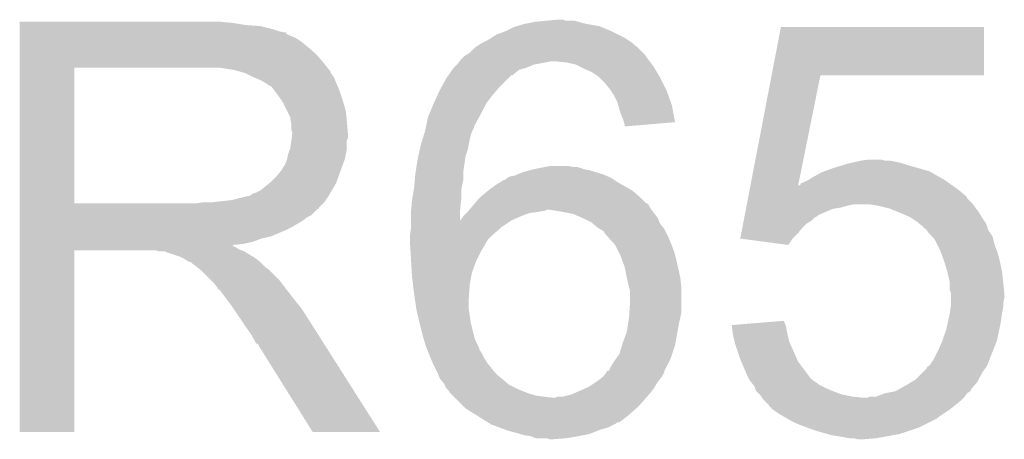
# Model space of a CAD drawing. Extents: x -9 to 122, y -9 to 65.
# Tile 275 of 308: x 95.174 to 97.513, y 39.657 to 40.655. Entities that reach past the tile are written whole.
import ezdxf

# ---------------------------------------------------------------- set-up
doc = ezdxf.new("R2010")
doc.units = 0
doc.layers.add('CLICKER_4_FOR_R7FA4M2A_V100_GTO', color=12, linetype='CONTINUOUS')

msp = doc.modelspace()

# ---------------------------------------------------------------- linework, layer by layer
at = {"layer": 'CLICKER_4_FOR_R7FA4M2A_V100_GTO'}
for points in [[(95.17382, 40.64762), (95.173822, 40.65016), (95.67926, 40.64762), (95.65132, 40.65016)], [(95.17382, 40.64254), (95.17382, 40.64762), (95.709738, 40.64254), (95.67926, 40.64762)], [(95.17382, 40.64), (95.17382, 40.64254), (95.7453, 40.64), (95.709738, 40.64254)], [(95.17382, 40.63238), (95.17382, 40.64), (95.775778, 40.63238), (95.7453, 40.64)], [(96.32696, 40.6273), (96.347282, 40.637462), (96.58096, 40.6273), (96.55657, 40.637462)], [(96.347282, 40.637462), (96.355736, 40.639998), (96.55657, 40.637462), (96.550482, 40.639998)], [(96.355736, 40.639998), (96.372678, 40.64508), (96.550482, 40.639998), (96.52, 40.64508)], [(96.372678, 40.64508), (96.398078, 40.65016), (96.52, 40.64508), (96.501376, 40.65016)], [(96.398078, 40.65016), (96.42348, 40.6527), (96.501376, 40.65016), (96.492064, 40.6527)], [(96.42348, 40.6527), (96.451396, 40.655238), (96.471744, 40.6527), (96.464122, 40.655238)], [(96.451396, 40.655238), (96.451418, 40.65524), (96.464122, 40.655238), (96.451418, 40.65524)], [(96.960356, 40.52316), (96.982292, 40.637438), (97.464858, 40.52316), (97.46488, 40.637438)], [(96.982292, 40.637438), (96.982298, 40.63746), (97.46488, 40.637438), (96.982298, 40.63746)], [(95.17382, 40.6273), (95.17382, 40.63238), (95.791022, 40.6273), (95.775778, 40.63238)], [(95.17382, 40.62476), (95.17382, 40.6273), (95.803722, 40.62476), (95.791022, 40.6273)], [(95.17382, 40.624738), (95.17382, 40.62476), (95.80626, 40.624738), (95.803722, 40.62476)], [(95.17382, 40.622214), (95.17382, 40.624738), (95.806274, 40.622214), (95.80626, 40.624738)], [(95.17382, 40.61714), (95.17382, 40.622214), (95.81642, 40.61714), (95.806274, 40.622214)], [(95.17382, 40.612058), (95.17382, 40.61714), (95.829122, 40.612058), (95.81642, 40.61714)], [(95.17382, 40.6019), (95.17382, 40.612058), (95.84436, 40.6019), (95.829122, 40.612058)], [(96.286318, 40.60698), (96.294442, 40.612058), (96.61906, 40.60698), (96.611442, 40.612058)], [(96.294442, 40.612058), (96.306638, 40.61968), (96.611442, 40.612058), (96.5962, 40.61968)], [(96.306638, 40.61968), (96.32696, 40.6273), (96.5962, 40.61968), (96.58096, 40.6273)], [(95.17382, 40.5892), (95.17382, 40.6019), (95.8596, 40.5892), (95.84436, 40.6019)], [(95.17382, 40.57396), (95.17382, 40.5892), (95.877382, 40.57396), (95.8596, 40.5892)], [(96.243142, 40.576502), (96.25584, 40.5892), (96.654618, 40.576502), (96.64192, 40.5892)], [(96.25584, 40.5892), (96.255842, 40.589202), (96.64192, 40.5892), (96.641918, 40.589202)], [(96.255842, 40.589202), (96.271082, 40.59936), (96.641918, 40.589202), (96.62973, 40.59936)], [(96.271082, 40.59936), (96.27616, 40.6019), (96.62973, 40.59936), (96.62668, 40.6019)], [(96.27616, 40.6019), (96.286318, 40.60698), (96.62668, 40.6019), (96.61906, 40.60698)], [(95.173818, 40.553642), (95.17382, 40.57396), (95.89516, 40.553642), (95.877382, 40.57396)], [(96.22536, 40.5638), (96.230442, 40.568882), (96.66478, 40.5638), (96.661392, 40.568882)], [(96.230442, 40.568882), (96.234672, 40.57142), (96.661392, 40.568882), (96.6597, 40.57142)], [(96.234672, 40.57142), (96.243142, 40.576502), (96.6597, 40.57142), (96.654618, 40.576502)], [(95.173812, 40.218382), (95.173818, 40.54092), (95.30334, 40.218382), (95.303342, 40.54092)], [(95.173818, 40.54094), (95.173818, 40.553642), (95.905038, 40.54094), (95.89516, 40.553642)], [(95.173818, 40.54092), (95.173818, 40.54094), (95.303342, 40.54092), (95.61068, 40.54094)], [(95.681802, 40.53586), (95.648782, 40.54094), (95.908988, 40.53586), (95.905038, 40.54094)], [(96.201482, 40.535858), (96.205038, 40.540938), (96.359978, 40.535858), (96.37776, 40.540938)], [(96.205038, 40.540938), (96.205042, 40.540942), (96.37776, 40.540938), (96.377768, 40.540942)], [(96.205042, 40.540942), (96.212656, 40.548558), (96.377768, 40.540942), (96.395538, 40.548558)], [(96.212656, 40.548558), (96.215198, 40.5511), (96.395538, 40.548558), (96.41078, 40.5511)], [(96.215198, 40.5511), (96.2152, 40.551102), (96.41078, 40.5511), (96.410788, 40.551102)], [(96.2152, 40.551102), (96.21901, 40.55618), (96.410788, 40.551102), (96.436178, 40.55618)], [(96.21901, 40.55618), (96.222822, 40.56126), (96.670496, 40.55618), (96.666686, 40.56126)], [(96.222822, 40.56126), (96.22536, 40.5638), (96.666686, 40.56126), (96.66478, 40.5638)], [(96.471738, 40.55364), (96.446342, 40.55618), (96.672402, 40.55364), (96.670496, 40.55618)], [(96.494598, 40.548562), (96.471738, 40.55364), (96.67621, 40.548562), (96.672402, 40.55364)], [(96.504766, 40.543478), (96.494598, 40.548562), (96.680022, 40.543478), (96.67621, 40.548562)], [(96.51492, 40.5384), (96.504766, 40.543478), (96.68307, 40.5384), (96.680022, 40.543478)], [(95.700442, 40.530776), (95.681802, 40.53586), (95.91294, 40.530776), (95.908988, 40.53586)], [(95.70974, 40.52824), (95.700442, 40.530776), (95.912944, 40.52824), (95.91294, 40.530776)], [(95.709752, 40.528234), (95.70974, 40.52824), (95.912944, 40.528234), (95.912944, 40.52824)], [(95.73006, 40.51808), (95.709752, 40.528234), (95.92056, 40.51808), (95.912944, 40.528234)], [(95.74784, 40.51046), (95.73006, 40.51808), (95.923608, 40.51046), (95.92056, 40.51808)], [(96.187262, 40.515542), (96.19259, 40.523154), (96.334582, 40.515542), (96.342194, 40.523154)], [(96.19259, 40.523154), (96.192594, 40.52316), (96.342194, 40.523154), (96.344734, 40.52316)], [(96.192594, 40.52316), (96.201482, 40.535858), (96.344734, 40.52316), (96.359978, 40.535858)], [(96.5327, 40.53078), (96.51492, 40.5384), (96.687642, 40.53078), (96.68307, 40.5384)], [(96.54794, 40.52062), (96.5327, 40.53078), (96.693738, 40.52062), (96.687642, 40.53078)], [(96.55048, 40.51808), (96.54794, 40.52062), (96.69526, 40.51808), (96.693738, 40.52062)], [(96.56572, 40.50284), (96.55048, 40.51808), (96.70288, 40.50284), (96.69526, 40.51808)], [(96.910136, 40.26154), (96.960352, 40.523142), (97.023472, 40.26154), (97.076256, 40.523142)], [(96.960352, 40.523142), (96.960356, 40.52316), (97.076256, 40.523142), (97.464858, 40.52316)], [(95.75631, 40.50538), (95.74784, 40.51046), (95.92564, 40.50538), (95.923608, 40.51046)], [(95.76054, 40.502842), (95.75631, 40.50538), (95.926728, 40.502842), (95.92564, 40.50538)], [(95.768164, 40.49776), (95.76054, 40.502842), (95.928906, 40.49776), (95.926728, 40.502842)], [(95.770704, 40.497752), (95.768164, 40.49776), (95.92891, 40.497752), (95.928906, 40.49776)], [(95.77832, 40.4876), (95.770704, 40.497752), (95.93326, 40.4876), (95.92891, 40.497752)], [(96.17479, 40.49268), (96.187262, 40.515542), (96.31172, 40.49268), (96.334582, 40.515542)], [(96.57588, 40.49014), (96.56572, 40.50284), (96.70923, 40.49014), (96.70288, 40.50284)], [(95.78594, 40.47744), (95.77832, 40.4876), (95.936648, 40.47744), (95.93326, 40.4876)], [(95.795012, 40.46474), (95.78594, 40.47744), (95.94088, 40.46474), (95.936648, 40.47744)], [(96.15678, 40.45458), (96.166158, 40.474902), (96.28124, 40.45458), (96.29648, 40.474902)], [(96.166158, 40.474902), (96.17202, 40.4876), (96.29648, 40.474902), (96.307364, 40.4876)], [(96.17202, 40.4876), (96.17479, 40.49268), (96.307364, 40.4876), (96.31172, 40.49268)], [(96.577576, 40.487598), (96.57588, 40.49014), (96.7105, 40.487598), (96.70923, 40.49014)], [(96.586038, 40.474902), (96.577576, 40.487598), (96.715036, 40.474902), (96.7105, 40.487598)], [(96.59366, 40.45966), (96.586038, 40.474902), (96.720478, 40.45966), (96.715036, 40.474902)], [(95.79864, 40.459658), (95.795012, 40.46474), (95.942406, 40.459658), (95.94088, 40.46474)], [(95.8088, 40.439338), (95.79864, 40.459658), (95.9485, 40.439338), (95.942406, 40.459658)], [(96.146196, 40.42918), (96.156778, 40.454578), (96.26854, 40.42918), (96.28124, 40.454578)], [(96.156778, 40.454578), (96.15678, 40.45458), (96.28124, 40.454578), (96.28124, 40.45458)], [(96.595838, 40.452038), (96.59366, 40.45966), (96.7232, 40.452038), (96.720478, 40.45966)], [(96.59874, 40.44188), (96.595838, 40.452038), (96.7251, 40.44188), (96.7232, 40.452038)], [(95.81642, 40.424096), (95.8088, 40.439338), (95.950026, 40.424096), (95.9485, 40.439338)], [(95.817872, 40.41394), (95.81642, 40.424096), (95.95104, 40.41394), (95.950026, 40.424096)], [(96.13918, 40.401234), (96.144082, 40.424102), (96.2533, 40.401234), (96.26577, 40.424102)], [(96.144082, 40.424102), (96.146196, 40.42918), (96.26577, 40.424102), (96.26854, 40.42918)], [(96.60382, 40.426638), (96.59874, 40.44188), (96.727948, 40.426638), (96.7251, 40.44188)], [(96.608898, 40.413942), (96.60382, 40.426638), (96.730322, 40.413942), (96.727948, 40.426638)], [(95.81896, 40.406318), (95.817872, 40.41394), (95.951676, 40.406318), (95.95104, 40.41394)], [(95.818962, 40.393618), (95.81896, 40.406318), (95.952734, 40.393618), (95.951676, 40.406318)], [(96.138636, 40.398696), (96.13918, 40.401234), (96.253298, 40.398696), (96.2533, 40.401234)], [(96.609536, 40.411398), (96.608898, 40.413942), (96.730796, 40.411398), (96.730322, 40.413942)], [(96.61144, 40.403782), (96.609536, 40.411398), (96.641096, 40.403782), (96.730796, 40.411398)], [(96.61144, 40.401264), (96.61144, 40.403782), (96.61144, 40.401264), (96.641096, 40.403782)], [(95.8215, 40.385996), (95.818962, 40.393618), (95.95337, 40.385996), (95.952734, 40.393618)], [(95.820046, 40.373296), (95.8215, 40.38346), (95.953578, 40.373296), (95.953578, 40.38346)], [(95.8215, 40.383462), (95.8215, 40.385996), (95.95358, 40.383462), (95.95337, 40.385996)], [(95.8215, 40.38346), (95.8215, 40.383462), (95.953578, 40.38346), (95.95358, 40.383462)], [(96.130988, 40.37076), (96.134114, 40.38092), (96.24314, 40.37076), (96.245682, 40.38092)], [(96.134114, 40.38092), (96.136458, 40.388538), (96.245682, 40.38092), (96.24822, 40.388538)], [(96.136458, 40.388538), (96.13646, 40.38854), (96.24822, 40.388538), (96.24822, 40.38854)], [(96.13646, 40.38854), (96.138636, 40.398696), (96.24822, 40.38854), (96.253298, 40.398696)], [(95.816418, 40.347898), (95.81932, 40.368216), (95.95104, 40.347898), (95.95104, 40.368216)], [(95.81932, 40.368216), (95.820046, 40.373296), (95.95104, 40.368216), (95.953578, 40.373296)], [(96.124122, 40.34536), (96.1263, 40.355518), (96.238058, 40.34536), (96.24009, 40.355518)], [(96.1263, 40.355518), (96.130988, 40.37076), (96.24009, 40.355518), (96.24314, 40.37076)], [(95.808798, 40.3225), (95.81134, 40.335198), (95.945958, 40.3225), (95.948498, 40.335198)], [(95.81134, 40.335198), (95.816418, 40.347898), (95.948498, 40.335198), (95.95104, 40.347898)], [(96.120856, 40.330118), (96.124122, 40.34536), (96.23298, 40.330118), (96.238058, 40.34536)], [(95.79864, 40.302178), (95.803718, 40.309798), (95.938568, 40.302178), (95.941338, 40.309798)], [(95.803718, 40.309798), (95.808798, 40.322498), (95.941338, 40.309798), (95.945956, 40.322498)], [(95.808798, 40.322498), (95.808798, 40.3225), (95.945956, 40.322498), (95.945958, 40.3225)], [(96.114772, 40.294558), (96.11868, 40.31996), (96.2279, 40.294558), (96.231528, 40.31996)], [(96.11868, 40.31996), (96.120856, 40.330118), (96.231528, 40.31996), (96.23298, 40.330118)], [(96.42094, 40.30472), (96.433642, 40.30726), (96.489522, 40.30472), (96.476822, 40.30726)], [(97.10674, 40.30218), (97.131504, 40.3098), (97.308672, 40.30218), (97.282, 40.3098)], [(97.131504, 40.3098), (97.13976, 40.31234), (97.282, 40.3098), (97.274378, 40.31234)], [(97.13976, 40.31234), (97.150758, 40.314878), (97.274378, 40.31234), (97.26676, 40.314878)], [(97.150758, 40.314878), (97.17278, 40.31996), (97.26676, 40.314878), (97.241362, 40.31996)], [(97.17278, 40.31996), (97.190546, 40.322498), (97.228664, 40.31996), (97.221042, 40.322498)], [(97.190546, 40.322498), (97.190562, 40.3225), (97.221042, 40.322498), (97.190562, 40.3225)], [(95.7834, 40.28186), (95.793558, 40.294558), (95.93118, 40.28186), (95.935798, 40.294558)], [(95.793558, 40.294558), (95.796098, 40.2971), (95.935798, 40.294558), (95.936722, 40.2971)], [(95.796098, 40.2971), (95.79864, 40.302178), (95.936722, 40.2971), (95.938568, 40.302178)], [(96.11254, 40.274238), (96.1136, 40.28694), (96.2279, 40.274238), (96.2279, 40.28694)], [(96.1136, 40.28694), (96.114772, 40.294558), (96.2279, 40.28694), (96.2279, 40.294558)], [(96.337122, 40.281862), (96.349822, 40.284402), (96.572488, 40.281862), (96.566564, 40.284402)], [(96.349822, 40.284402), (96.355742, 40.28694), (96.566564, 40.284402), (96.560642, 40.28694)], [(96.355742, 40.28694), (96.3676, 40.292022), (96.560642, 40.28694), (96.544126, 40.292022)], [(96.3676, 40.292022), (96.385378, 40.2971), (96.544126, 40.292022), (96.527622, 40.2971)], [(96.385378, 40.2971), (96.396808, 40.29964), (96.527622, 40.2971), (96.514922, 40.29964)], [(96.396808, 40.29964), (96.40824, 40.30218), (96.514922, 40.29964), (96.5073, 40.30218)], [(96.40824, 40.30218), (96.42093, 40.304718), (96.5073, 40.30218), (96.499682, 40.304718)], [(96.42093, 40.304718), (96.42094, 40.30472), (96.499682, 40.304718), (96.489522, 40.30472)], [(97.055938, 40.279318), (97.078802, 40.29202), (97.362016, 40.279318), (97.339788, 40.29202)], [(97.078802, 40.29202), (97.085786, 40.29456), (97.339788, 40.29202), (97.335342, 40.29456)], [(97.085786, 40.29456), (97.10674, 40.30218), (97.335342, 40.29456), (97.308672, 40.30218)], [(95.745298, 40.248838), (95.767522, 40.266618), (95.915268, 40.248838), (95.92564, 40.266618)], [(95.767522, 40.266618), (95.770698, 40.269158), (95.92564, 40.266618), (95.926562, 40.269158)], [(95.770698, 40.269158), (95.7834, 40.28186), (95.926562, 40.269158), (95.93118, 40.28186)], [(96.11106, 40.256458), (96.11254, 40.274238), (96.223948, 40.256458), (96.2279, 40.274238)], [(96.287164, 40.24884), (96.3041, 40.26154), (96.62922, 40.24884), (96.606996, 40.26154)], [(96.3041, 40.26154), (96.316296, 40.269162), (96.606996, 40.26154), (96.593658, 40.269162)], [(96.316296, 40.269162), (96.324424, 40.27424), (96.593658, 40.269162), (96.58604, 40.27424)], [(96.324424, 40.27424), (96.326966, 40.274246), (96.58604, 40.27424), (96.586032, 40.274246)], [(96.326966, 40.274246), (96.3295, 40.27678), (96.586032, 40.274246), (96.58223, 40.27678)], [(96.3295, 40.27678), (96.333306, 40.279318), (96.58223, 40.27678), (96.578422, 40.279318)], [(96.333306, 40.279318), (96.337122, 40.281862), (96.578422, 40.279318), (96.572488, 40.281862)], [(96.90966, 40.259052), (96.910136, 40.26154), (97.022972, 40.259052), (97.025466, 40.26154)], [(97.022972, 40.259052), (97.023472, 40.26154), (97.392166, 40.259052), (97.388682, 40.26154)], [(97.025466, 40.26154), (97.028006, 40.261554), (97.388682, 40.26154), (97.388662, 40.261554)], [(97.028006, 40.261554), (97.030548, 40.26662), (97.388662, 40.261554), (97.38157, 40.26662)], [(97.030548, 40.26662), (97.03816, 40.26916), (97.38157, 40.26662), (97.378014, 40.26916)], [(97.03816, 40.26916), (97.048318, 40.27424), (97.378014, 40.26916), (97.370902, 40.27424)], [(97.048318, 40.27424), (97.048322, 40.274242), (97.370902, 40.27424), (97.3709, 40.274242)], [(97.048322, 40.274242), (97.055938, 40.279318), (97.3709, 40.274242), (97.362016, 40.279318)], [(95.719896, 40.23614), (95.727516, 40.241218), (95.907862, 40.23614), (95.910824, 40.241218)], [(95.727516, 40.241218), (95.735138, 40.24376), (95.910824, 40.241218), (95.912306, 40.24376)], [(95.735138, 40.24376), (95.745298, 40.248838), (95.912306, 40.24376), (95.915268, 40.248838)], [(96.106402, 40.22852), (96.110212, 40.251378), (96.22282, 40.22852), (96.22282, 40.251378)], [(96.110212, 40.251378), (96.11106, 40.256458), (96.22282, 40.251378), (96.223948, 40.256458)], [(96.268962, 40.233602), (96.283778, 40.2463), (96.647, 40.233602), (96.632184, 40.2463)], [(96.283778, 40.2463), (96.287164, 40.24884), (96.632184, 40.2463), (96.62922, 40.24884)], [(96.904772, 40.233592), (96.907698, 40.24884), (97.42424, 40.233592), (97.40646, 40.24884)], [(96.907698, 40.24884), (96.90966, 40.259052), (97.40646, 40.24884), (97.392166, 40.259052)], [(95.173812, 40.21836), (95.173812, 40.218382), (95.592898, 40.21836), (95.30334, 40.218382)], [(95.173812, 40.208194), (95.173812, 40.21836), (95.885, 40.208194), (95.89516, 40.21836)], [(95.592898, 40.21836), (95.610664, 40.220898), (95.89516, 40.21836), (95.897698, 40.220898)], [(95.610664, 40.220898), (95.61068, 40.2209), (95.897698, 40.220898), (95.897698, 40.2209)], [(95.630998, 40.2209), (95.676718, 40.22598), (95.897698, 40.2209), (95.901086, 40.22598)], [(95.676718, 40.22598), (95.717358, 40.23614), (95.901086, 40.22598), (95.907862, 40.23614)], [(96.103902, 40.203122), (96.10598, 40.22598), (96.22028, 40.203122), (96.222564, 40.22598)], [(96.10598, 40.22598), (96.106402, 40.22852), (96.222564, 40.22598), (96.22282, 40.22852)], [(96.24864, 40.210738), (96.25076, 40.21328), (96.669862, 40.210738), (96.668592, 40.21328)], [(96.25076, 40.21328), (96.252932, 40.215816), (96.668592, 40.21328), (96.667322, 40.215816)], [(96.252932, 40.215816), (96.255108, 40.218354), (96.667322, 40.215816), (96.664786, 40.218354)], [(96.255108, 40.218354), (96.255112, 40.21836), (96.664786, 40.218354), (96.662246, 40.21836)], [(96.255112, 40.21836), (96.266, 40.231062), (96.662246, 40.21836), (96.649542, 40.231062)], [(96.266, 40.231062), (96.268962, 40.233602), (96.649542, 40.231062), (96.647, 40.233602)], [(96.899898, 40.2082), (96.900874, 40.21328), (97.124518, 40.2082), (97.1423, 40.21328)], [(96.900874, 40.21328), (96.90136, 40.21582), (97.1423, 40.21328), (97.154998, 40.21582)], [(96.90136, 40.21582), (96.901848, 40.218358), (97.438844, 40.21582), (97.43694, 40.218358)], [(96.901848, 40.218358), (96.904284, 40.231054), (97.43694, 40.218358), (97.424246, 40.231054)], [(96.904284, 40.231054), (96.904772, 40.233592), (97.424246, 40.231054), (97.42424, 40.233592)], [(97.210878, 40.21328), (97.193098, 40.21582), (97.44075, 40.21328), (97.438844, 40.21582)], [(97.241358, 40.20566), (97.210878, 40.21328), (97.446466, 40.20566), (97.44075, 40.21328)], [(95.17381, 40.20566), (95.173812, 40.208194), (95.884978, 40.20566), (95.885, 40.208194)], [(95.17381, 40.205654), (95.17381, 40.20566), (95.882454, 40.205654), (95.884978, 40.20566)], [(95.17381, 40.190418), (95.17381, 40.205654), (95.867216, 40.190418), (95.882454, 40.205654)], [(95.17381, 40.185338), (95.17381, 40.190418), (95.85706, 40.185338), (95.867216, 40.190418)], [(96.10344, 40.19804), (96.103902, 40.203122), (96.220288, 40.19804), (96.22028, 40.203122)], [(96.10344, 40.177756), (96.10344, 40.19804), (96.220318, 40.177756), (96.220288, 40.19804)], [(96.227902, 40.187882), (96.23552, 40.1955), (96.365064, 40.187882), (96.385382, 40.1955)], [(96.23552, 40.1955), (96.23806, 40.19804), (96.385382, 40.1955), (96.4057, 40.19804)], [(96.23806, 40.19804), (96.240178, 40.200582), (96.4057, 40.19804), (96.420942, 40.200582)], [(96.240178, 40.200582), (96.242292, 40.20312), (96.420942, 40.200582), (96.426024, 40.20312)], [(96.242292, 40.20312), (96.24864, 40.210738), (96.67494, 40.20312), (96.669862, 40.210738)], [(96.46412, 40.19804), (96.433638, 40.20312), (96.67875, 40.19804), (96.67494, 40.20312)], [(96.489522, 40.192958), (96.46412, 40.19804), (96.682562, 40.192958), (96.67875, 40.19804)], [(96.51238, 40.1828), (96.489522, 40.192958), (96.69018, 40.1828), (96.682562, 40.192958)], [(96.895996, 40.187878), (96.896484, 40.190418), (97.068636, 40.187878), (97.07118, 40.190418)], [(96.896484, 40.190418), (96.89941, 40.205658), (97.07118, 40.190418), (97.106738, 40.205658)], [(96.89941, 40.205658), (96.899898, 40.2082), (97.106738, 40.205658), (97.124518, 40.2082)], [(97.260416, 40.198038), (97.241358, 40.20566), (97.452182, 40.198038), (97.446466, 40.20566)], [(97.26676, 40.1955), (97.260416, 40.198038), (97.453706, 40.1955), (97.452182, 40.198038)], [(97.28962, 40.18534), (97.26676, 40.1955), (97.459798, 40.18534), (97.453706, 40.1955)], [(95.17381, 40.177718), (95.17381, 40.185338), (95.846898, 40.177718), (95.85706, 40.185338)], [(95.17381, 40.16248), (95.17381, 40.177718), (95.8215, 40.16248), (95.846898, 40.177718)], [(96.10344, 40.17772), (96.10344, 40.177756), (96.3422, 40.17772), (96.34228, 40.177756)], [(96.10344, 40.16248), (96.10344, 40.17772), (96.31934, 40.16248), (96.3422, 40.17772)], [(96.220318, 40.177756), (96.22282, 40.18026), (96.34228, 40.177756), (96.347914, 40.18026)], [(96.22282, 40.18026), (96.2279, 40.18788), (96.347914, 40.18026), (96.36506, 40.18788)], [(96.2279, 40.18788), (96.227902, 40.187882), (96.36506, 40.18788), (96.365064, 40.187882)], [(96.532698, 40.17264), (96.51238, 40.1828), (96.694246, 40.17264), (96.69018, 40.1828)], [(96.535748, 40.1701), (96.532698, 40.17264), (96.695262, 40.1701), (96.694246, 40.17264)], [(96.547942, 40.159938), (96.535748, 40.1701), (96.703392, 40.159938), (96.695262, 40.1701)], [(96.890634, 40.159938), (96.892584, 40.170098), (97.033078, 40.159938), (97.043238, 40.170098)], [(96.892584, 40.170098), (96.894046, 40.177718), (97.043238, 40.170098), (97.055938, 40.177718)], [(96.894046, 40.177718), (96.89551, 40.185338), (97.055938, 40.177718), (97.06356, 40.185338)], [(96.89551, 40.185338), (96.895996, 40.187878), (97.06356, 40.185338), (97.068636, 40.187878)], [(97.30486, 40.17518), (97.28962, 40.18534), (97.466574, 40.17518), (97.459798, 40.18534)], [(97.311212, 40.1701), (97.30486, 40.17518), (97.46996, 40.1701), (97.466574, 40.17518)], [(97.317558, 40.165022), (97.311212, 40.1701), (97.471654, 40.165022), (97.46996, 40.1701)], [(95.17381, 40.15486), (95.17381, 40.16248), (95.80626, 40.15486), (95.8215, 40.16248)], [(95.17381, 40.13962), (95.17381, 40.15486), (95.770698, 40.13962), (95.80626, 40.15486)], [(96.1009, 40.142162), (96.10344, 40.157402), (96.296482, 40.142162), (96.313626, 40.157402)], [(96.10344, 40.157402), (96.10344, 40.16248), (96.313626, 40.157402), (96.31934, 40.16248)], [(96.552176, 40.157398), (96.547942, 40.159938), (96.705422, 40.157398), (96.703392, 40.159938)], [(96.560642, 40.152318), (96.552176, 40.157398), (96.707962, 40.152318), (96.705422, 40.157398)], [(96.565722, 40.144698), (96.560642, 40.152318), (96.711772, 40.144698), (96.707962, 40.152318)], [(96.56826, 40.14216), (96.565722, 40.144698), (96.71304, 40.14216), (96.711772, 40.144698)], [(96.885764, 40.134564), (96.888196, 40.14724), (97.010244, 40.134564), (97.02292, 40.14724)], [(96.888196, 40.14724), (96.890634, 40.159938), (97.02292, 40.14724), (97.033078, 40.159938)], [(97.325174, 40.157406), (97.317558, 40.165022), (97.474192, 40.157406), (97.471654, 40.165022)], [(97.327698, 40.1574), (97.325174, 40.157406), (97.474194, 40.1574), (97.474192, 40.157406)], [(97.32772, 40.154866), (97.327698, 40.1574), (97.47504, 40.154866), (97.474194, 40.1574)], [(97.32773, 40.154856), (97.32772, 40.154866), (97.475042, 40.154856), (97.47504, 40.154866)], [(97.34127, 40.139618), (97.32773, 40.154856), (97.485202, 40.139618), (97.475042, 40.154856)], [(95.17381, 40.134538), (95.17381, 40.13962), (95.747838, 40.134538), (95.770698, 40.13962)], [(95.17381, 40.12692), (95.17381, 40.134538), (95.727518, 40.12692), (95.747838, 40.134538)], [(95.17381, 40.12184), (95.17381, 40.12692), (95.704658, 40.12184), (95.727518, 40.12692)], [(95.17381, 40.119266), (95.17381, 40.12184), (95.679292, 40.119266), (95.704658, 40.12184)], [(96.1009, 40.14216), (96.1009, 40.142162), (96.29648, 40.14216), (96.296482, 40.142162)], [(96.1009, 40.132002), (96.1009, 40.14216), (96.286322, 40.132002), (96.29648, 40.14216)], [(96.1009, 40.129458), (96.1009, 40.132002), (96.284794, 40.129458), (96.286322, 40.132002)], [(96.101498, 40.1193), (96.1009, 40.129458), (96.2787, 40.1193), (96.284794, 40.129458)], [(96.584064, 40.12438), (96.56826, 40.14216), (96.72066, 40.12438), (96.71304, 40.14216)], [(96.588582, 40.119296), (96.584064, 40.12438), (96.722568, 40.119296), (96.72066, 40.12438)], [(96.885944, 40.13454), (96.885764, 40.134564), (97.01022, 40.13454), (97.010244, 40.134564)], [(97.000048, 40.119302), (96.885944, 40.13454), (97.000048, 40.119302), (97.01022, 40.13454)], [(97.348038, 40.132), (97.34127, 40.139618), (97.487108, 40.132), (97.485202, 40.139618)], [(97.354392, 40.119298), (97.348038, 40.132), (97.490282, 40.119298), (97.487108, 40.132)], [(95.1738, 39.674822), (95.173808, 40.106578), (95.303318, 39.674822), (95.30334, 40.106578)], [(95.173808, 40.116758), (95.17381, 40.119266), (95.681804, 40.116758), (95.679292, 40.119266)], [(95.173808, 40.114218), (95.173808, 40.116758), (95.686882, 40.114218), (95.681804, 40.116758)], [(95.173808, 40.10914), (95.173808, 40.114218), (95.6945, 40.10914), (95.686882, 40.114218)], [(95.173808, 40.1066), (95.173808, 40.10914), (95.700852, 40.1066), (95.6945, 40.10914)], [(95.173808, 40.106578), (95.173808, 40.1066), (95.30334, 40.106578), (95.496378, 40.1066)], [(95.506538, 40.10406), (95.496378, 40.1066), (95.707202, 40.10406), (95.700852, 40.1066)], [(95.521774, 40.101526), (95.519234, 40.10406), (95.711426, 40.101526), (95.707202, 40.10406)], [(95.524316, 40.10152), (95.521774, 40.101526), (95.711436, 40.10152), (95.711426, 40.101526)], [(95.554798, 40.09136), (95.524316, 40.10152), (95.728368, 40.09136), (95.711436, 40.10152)], [(96.102544, 40.101518), (96.101498, 40.1193), (96.26854, 40.101518), (96.2787, 40.1193)], [(96.10374, 40.0812), (96.102544, 40.101518), (96.25838, 40.0812), (96.26854, 40.101518)], [(96.5962, 40.104062), (96.588582, 40.119296), (96.728278, 40.104062), (96.722568, 40.119296)], [(96.60128, 40.093898), (96.5962, 40.104062), (96.731184, 40.093898), (96.728278, 40.104062)], [(97.36074, 40.1066), (97.354392, 40.119298), (97.495044, 40.1066), (97.490282, 40.119298)], [(97.363514, 40.098978), (97.36074, 40.1066), (97.4979, 40.098978), (97.495044, 40.1066)], [(97.370902, 40.07866), (97.363514, 40.098978), (97.50298, 40.07866), (97.4979, 40.098978)], [(95.559878, 40.08882), (95.554798, 40.09136), (95.7326, 40.08882), (95.728368, 40.09136)], [(95.564958, 40.08628), (95.559878, 40.08882), (95.735776, 40.08628), (95.7326, 40.08882)], [(95.572578, 40.081202), (95.564958, 40.08628), (95.742124, 40.081202), (95.735776, 40.08628)], [(95.577656, 40.078662), (95.572578, 40.081202), (95.745298, 40.078662), (95.742124, 40.081202)], [(95.580194, 40.07866), (95.577656, 40.078662), (95.7453, 40.07866), (95.745298, 40.078662)], [(95.58274, 40.076122), (95.580194, 40.07866), (95.747838, 40.076122), (95.7453, 40.07866)], [(95.5929, 40.0685), (95.58274, 40.076122), (95.75546, 40.0685), (95.747838, 40.076122)], [(96.105384, 40.05326), (96.10374, 40.0812), (96.248222, 40.05326), (96.25838, 40.0812)], [(96.60405, 40.086282), (96.60128, 40.093898), (96.73336, 40.086282), (96.731184, 40.093898)], [(96.61144, 40.065958), (96.60405, 40.086282), (96.737878, 40.065958), (96.73336, 40.086282)], [(97.37852, 40.05326), (97.370902, 40.07866), (97.50806, 40.05326), (97.50298, 40.07866)], [(95.596076, 40.06596), (95.5929, 40.0685), (95.758, 40.06596), (95.75546, 40.0685)], [(95.602428, 40.060878), (95.596076, 40.06596), (95.765622, 40.060878), (95.758, 40.06596)], [(95.605598, 40.058342), (95.602428, 40.060878), (95.768158, 40.058342), (95.765622, 40.060878)], [(95.628462, 40.035478), (95.605598, 40.058342), (95.79102, 40.035478), (95.768158, 40.058342)], [(96.10598, 40.0431), (96.105384, 40.05326), (96.246372, 40.0431), (96.248222, 40.05326)], [(96.61652, 40.04056), (96.61144, 40.065958), (96.74352, 40.04056), (96.737878, 40.065958)], [(97.37852, 40.053258), (97.37852, 40.05326), (97.508062, 40.053258), (97.50806, 40.05326)], [(97.3836, 40.030402), (97.37852, 40.053258), (97.5106, 40.030402), (97.508062, 40.053258)], [(95.636078, 40.02786), (95.628462, 40.035478), (95.796736, 40.02786), (95.79102, 40.035478)], [(95.643698, 40.0177), (95.636078, 40.02786), (95.804356, 40.0177), (95.796736, 40.02786)], [(96.108204, 40.025322), (96.10598, 40.0431), (96.24314, 40.025322), (96.246372, 40.0431)], [(96.616522, 40.040558), (96.61652, 40.04056), (96.74352, 40.040558), (96.74352, 40.04056)], [(96.621602, 40.0177), (96.616522, 40.040558), (96.745808, 40.0177), (96.74352, 40.040558)], [(97.3836, 40.0304), (97.3836, 40.030402), (97.5106, 40.0304), (97.5106, 40.030402)], [(97.3836, 40.012624), (97.3836, 40.0304), (97.512378, 40.012624), (97.5106, 40.0304)], [(95.64497, 40.01516), (95.643698, 40.0177), (95.80626, 40.01516), (95.804356, 40.0177)], [(95.646234, 40.012634), (95.64497, 40.01516), (95.808226, 40.012634), (95.80626, 40.01516)], [(95.64877, 40.01262), (95.646234, 40.012634), (95.808236, 40.01262), (95.808226, 40.012634)], [(95.664016, 39.9923), (95.64877, 40.01262), (95.82404, 39.9923), (95.808236, 40.01262)], [(96.11106, 40.00246), (96.108204, 40.025322), (96.241506, 40.00246), (96.24314, 40.025322)], [(96.622448, 40.015162), (96.621602, 40.0177), (96.74606, 40.015162), (96.745808, 40.0177)], [(96.62414, 40.010076), (96.622448, 40.015162), (96.74606, 40.010076), (96.74606, 40.015162)], [(96.62414, 39.98468), (96.62414, 40.010076), (96.74606, 39.98468), (96.74606, 40.010076)], [(97.386138, 40.005002), (97.3836, 40.012624), (97.51314, 40.005002), (97.512378, 40.012624)], [(97.38614, 39.992298), (97.386138, 40.005002), (97.51314, 39.992298), (97.51314, 40.005002)], [(95.67926, 39.97198), (95.664016, 39.9923), (95.840296, 39.97198), (95.82404, 39.9923)], [(96.112876, 39.98976), (96.11106, 40.00246), (96.2406, 39.98976), (96.241506, 40.00246)], [(96.11614, 39.966902), (96.112876, 39.98976), (96.2406, 39.966902), (96.2406, 39.98976)], [(96.622446, 39.959278), (96.62414, 39.98468), (96.74606, 39.959278), (96.74606, 39.98468)], [(97.38614, 39.982138), (97.38614, 39.992298), (97.5106, 39.982138), (97.51314, 39.992298)], [(97.38614, 39.974522), (97.38614, 39.982138), (97.5106, 39.974522), (97.5106, 39.982138)], [(95.682648, 39.966898), (95.67926, 39.97198), (95.84436, 39.966898), (95.840296, 39.97198)], [(95.701274, 39.93896), (95.682648, 39.966898), (95.86214, 39.93896), (95.84436, 39.966898)], [(96.11614, 39.9669), (96.11614, 39.966902), (96.240602, 39.9669), (96.2406, 39.966902)], [(96.119658, 39.95166), (96.11614, 39.9669), (96.24314, 39.95166), (96.240602, 39.9669)], [(96.6216, 39.94658), (96.622446, 39.959278), (96.743236, 39.94658), (96.74606, 39.959278)], [(97.380334, 39.9415), (97.3836, 39.95674), (97.50552, 39.9415), (97.507696, 39.95674)], [(97.3836, 39.95674), (97.383962, 39.95928), (97.507696, 39.95674), (97.50806, 39.95928)], [(97.383962, 39.95928), (97.385776, 39.971978), (97.50806, 39.95928), (97.5106, 39.971978)], [(97.385776, 39.971978), (97.38614, 39.974522), (97.5106, 39.971978), (97.5106, 39.974522)], [(95.70974, 39.92626), (95.701274, 39.93896), (95.870198, 39.92626), (95.86214, 39.93896)], [(96.12376, 39.933882), (96.119658, 39.95166), (96.24568, 39.933882), (96.24314, 39.95166)], [(96.12376, 39.93388), (96.12376, 39.933882), (96.245682, 39.93388), (96.24568, 39.933882)], [(96.13138, 39.9034), (96.12376, 39.93388), (96.2533, 39.9034), (96.245682, 39.93388)], [(96.616518, 39.913558), (96.620036, 39.93642), (96.736822, 39.913558), (96.74098, 39.93642)], [(96.620036, 39.93642), (96.6216, 39.94658), (96.74098, 39.93642), (96.743236, 39.94658)], [(96.896618, 39.931338), (96.95896, 39.936416), (96.99244, 39.931338), (96.989902, 39.936416)], [(96.95896, 39.936416), (96.9899, 39.938936), (96.989902, 39.936416), (96.9899, 39.938936)], [(97.377068, 39.92626), (97.380334, 39.9415), (97.50298, 39.92626), (97.50552, 39.9415)], [(95.72244, 39.908482), (95.70974, 39.92626), (95.881478, 39.908482), (95.870198, 39.92626)], [(96.60636, 39.88562), (96.616518, 39.913558), (96.731742, 39.88562), (96.736822, 39.913558)], [(96.86546, 39.9288), (96.896618, 39.931338), (96.993288, 39.9288), (96.99244, 39.931338)], [(96.86609, 39.92372), (96.86546, 39.9288), (96.99498, 39.92372), (96.993288, 39.9288)], [(96.86798, 39.90848), (96.86609, 39.92372), (96.99752, 39.90848), (96.99498, 39.92372)], [(97.36582, 39.8907), (97.37598, 39.921182), (97.495358, 39.8907), (97.50189, 39.921182)], [(97.37598, 39.921182), (97.377068, 39.92626), (97.50189, 39.921182), (97.50298, 39.92626)], [(95.7326, 39.890698), (95.72244, 39.908482), (95.892762, 39.890698), (95.881478, 39.908482)], [(95.735138, 39.885626), (95.7326, 39.890698), (95.89598, 39.885626), (95.892762, 39.890698)], [(96.134428, 39.893242), (96.13138, 39.9034), (96.255838, 39.893242), (96.2533, 39.9034)], [(96.139, 39.877998), (96.134428, 39.893242), (96.263462, 39.877998), (96.255838, 39.893242)], [(96.872498, 39.888158), (96.86798, 39.90848), (97.0026, 39.888158), (96.99752, 39.90848)], [(96.87306, 39.885622), (96.872498, 39.888158), (97.003728, 39.885622), (97.0026, 39.888158)], [(97.35566, 39.86784), (97.365818, 39.890698), (97.486214, 39.86784), (97.495358, 39.890698)], [(97.365818, 39.890698), (97.36582, 39.8907), (97.495358, 39.890698), (97.495358, 39.8907)], [(95.740214, 39.883082), (95.735138, 39.885626), (95.897594, 39.883082), (95.89598, 39.885626)], [(95.742762, 39.878), (95.740214, 39.883082), (95.900818, 39.878), (95.897594, 39.883082)], [(95.869758, 39.67481), (95.742762, 39.878), (96.029734, 39.67481), (95.900818, 39.878)], [(96.14103, 39.872924), (96.139, 39.877998), (96.265998, 39.872924), (96.263462, 39.877998)], [(96.142046, 39.870384), (96.14103, 39.872924), (96.266, 39.870384), (96.265998, 39.872924)], [(96.145096, 39.862762), (96.142046, 39.870384), (96.271078, 39.862762), (96.266, 39.870384)], [(96.14916, 39.8526), (96.145096, 39.862762), (96.27616, 39.8526), (96.271078, 39.862762)], [(96.598738, 39.860216), (96.604834, 39.880538), (96.724044, 39.860216), (96.730818, 39.880538)], [(96.604834, 39.880538), (96.60636, 39.88562), (96.730818, 39.880538), (96.731742, 39.88562)], [(96.88576, 39.84752), (96.87306, 39.885622), (97.020664, 39.84752), (97.003728, 39.885622)], [(97.348038, 39.8526), (97.35566, 39.86784), (97.48012, 39.8526), (97.486214, 39.86784)], [(96.154602, 39.839902), (96.14916, 39.8526), (96.283778, 39.839902), (96.27616, 39.8526)], [(96.15678, 39.83482), (96.154602, 39.839902), (96.287844, 39.83482), (96.283778, 39.839902)], [(96.57842, 39.82974), (96.58604, 39.842442), (96.7105, 39.82974), (96.71685, 39.842442)], [(96.58604, 39.842442), (96.591482, 39.85006), (96.71685, 39.842442), (96.72066, 39.85006)], [(96.591482, 39.85006), (96.598738, 39.860216), (96.72066, 39.85006), (96.724044, 39.860216)], [(96.887938, 39.84244), (96.88576, 39.84752), (97.022922, 39.84244), (97.020664, 39.84752)], [(96.901, 39.81196), (96.887938, 39.84244), (97.045782, 39.81196), (97.022922, 39.84244)], [(97.33534, 39.832284), (97.3455, 39.847522), (97.4725, 39.832284), (97.478214, 39.847522)], [(97.3455, 39.847522), (97.348038, 39.8526), (97.478214, 39.847522), (97.48012, 39.8526)], [(96.16059, 39.8272), (96.15678, 39.83482), (96.29394, 39.8272), (96.287844, 39.83482)], [(96.16694, 39.8145), (96.16059, 39.8272), (96.304524, 39.8145), (96.29394, 39.8272)], [(96.560638, 39.80688), (96.568256, 39.817034), (96.70034, 39.80688), (96.705416, 39.817034)], [(96.568256, 39.817036), (96.56826, 39.819558), (96.705418, 39.817036), (96.705418, 39.819558)], [(96.568256, 39.817034), (96.568256, 39.817036), (96.705416, 39.817034), (96.705418, 39.817036)], [(96.56826, 39.819558), (96.572404, 39.819576), (96.705418, 39.819558), (96.70542, 39.819576)], [(96.572404, 39.819576), (96.573326, 39.81958), (96.70542, 39.819576), (96.70542, 39.81958)], [(96.573326, 39.81958), (96.57842, 39.82974), (96.70542, 39.81958), (96.7105, 39.82974)], [(97.317556, 39.814498), (97.327722, 39.824664), (97.4598, 39.814498), (97.46706, 39.824664)], [(97.327722, 39.824664), (97.330266, 39.829742), (97.46706, 39.824664), (97.470686, 39.829742)], [(97.330266, 39.829742), (97.335328, 39.832278), (97.470686, 39.829742), (97.472498, 39.832278)], [(97.335328, 39.832278), (97.33534, 39.832284), (97.472498, 39.832278), (97.4725, 39.832284)], [(96.167956, 39.811962), (96.16694, 39.8145), (96.306638, 39.811962), (96.304524, 39.8145)], [(96.17202, 39.801802), (96.167956, 39.811962), (96.318832, 39.801802), (96.306638, 39.811962)], [(96.18218, 39.7891), (96.17202, 39.801802), (96.334074, 39.7891), (96.318832, 39.801802)], [(96.52508, 39.78148), (96.544126, 39.794178), (96.682242, 39.78148), (96.69018, 39.794178)], [(96.544126, 39.794178), (96.54794, 39.79672), (96.69018, 39.794178), (96.692212, 39.79672)], [(96.54794, 39.79672), (96.560638, 39.806878), (96.692212, 39.79672), (96.700338, 39.806878)], [(96.560638, 39.806878), (96.560638, 39.80688), (96.700338, 39.806878), (96.70034, 39.80688)], [(96.90608, 39.8018), (96.901, 39.81196), (97.053402, 39.8018), (97.045782, 39.81196)], [(96.90735, 39.79926), (96.90608, 39.8018), (97.05594, 39.79926), (97.053402, 39.8018)], [(96.908618, 39.796722), (96.90735, 39.79926), (97.059748, 39.796722), (97.05594, 39.79926)], [(96.910652, 39.79418), (96.908618, 39.796722), (97.06356, 39.79418), (97.059748, 39.796722)], [(96.916748, 39.78656), (96.910652, 39.79418), (97.073722, 39.78656), (97.06356, 39.79418)], [(97.27692, 39.78402), (97.293852, 39.79418), (97.440934, 39.78402), (97.44964, 39.79418)], [(97.293852, 39.79418), (97.302322, 39.799262), (97.44964, 39.79418), (97.45218, 39.799262)], [(97.302322, 39.799262), (97.317556, 39.814498), (97.45218, 39.799262), (97.4598, 39.814498)], [(96.18345, 39.78656), (96.18218, 39.7891), (96.337122, 39.78656), (96.334074, 39.7891)], [(96.187258, 39.778944), (96.18345, 39.78656), (96.352354, 39.778944), (96.337122, 39.78656)], [(96.1898, 39.7764), (96.187258, 39.778944), (96.35744, 39.7764), (96.352354, 39.778944)], [(96.192338, 39.77386), (96.1898, 39.7764), (96.36379, 39.77386), (96.35744, 39.7764)], [(96.194878, 39.768784), (96.192338, 39.77386), (96.37648, 39.768784), (96.36379, 39.77386)], [(96.197422, 39.76624), (96.194878, 39.768784), (96.382838, 39.76624), (96.37648, 39.768784)], [(96.484438, 39.7637), (96.50222, 39.77132), (96.668772, 39.7637), (96.675304, 39.77132)], [(96.50222, 39.77132), (96.50793, 39.773858), (96.675304, 39.77132), (96.67748, 39.773858)], [(96.50793, 39.773858), (96.52508, 39.78148), (96.67748, 39.773858), (96.682242, 39.78148)], [(96.918778, 39.78402), (96.916748, 39.78656), (97.078802, 39.78402), (97.073722, 39.78656)], [(96.920812, 39.77894), (96.918778, 39.78402), (97.08896, 39.77894), (97.078802, 39.78402)], [(96.92386, 39.771324), (96.920812, 39.77894), (97.106732, 39.771324), (97.08896, 39.77894)], [(96.923864, 39.77132), (96.92386, 39.771324), (97.10674, 39.77132), (97.106732, 39.771324)], [(96.931482, 39.7637), (96.923864, 39.77132), (97.127062, 39.7637), (97.10674, 39.77132)], [(97.228662, 39.76624), (97.254064, 39.77132), (97.42424, 39.76624), (97.43186, 39.77132)], [(97.254064, 39.77132), (97.258624, 39.773854), (97.43186, 39.77132), (97.434394, 39.773854)], [(97.258624, 39.773854), (97.263194, 39.776394), (97.434394, 39.773854), (97.4344, 39.776394)], [(97.263194, 39.776394), (97.27692, 39.78402), (97.4344, 39.776394), (97.440934, 39.78402)], [(96.202502, 39.76116), (96.197422, 39.76624), (96.400618, 39.76116), (96.382838, 39.76624)], [(96.205042, 39.75862), (96.202502, 39.76116), (96.4184, 39.75862), (96.400618, 39.76116)], [(96.207582, 39.75608), (96.205042, 39.75862), (96.43872, 39.75608), (96.4184, 39.75862)], [(96.227902, 39.73576), (96.207582, 39.75608), (96.64446, 39.73576), (96.66224, 39.75608)], [(96.446336, 39.75608), (96.451416, 39.758618), (96.66224, 39.75608), (96.664414, 39.758618)], [(96.451416, 39.758618), (96.464118, 39.75862), (96.664414, 39.758618), (96.664416, 39.75862)], [(96.464118, 39.75862), (96.484438, 39.7637), (96.664416, 39.75862), (96.668772, 39.7637)], [(96.934018, 39.761162), (96.931482, 39.7637), (97.139752, 39.761162), (97.127062, 39.7637)], [(96.935714, 39.75862), (96.934018, 39.761162), (97.152458, 39.75862), (97.139752, 39.761162)], [(96.937408, 39.75608), (96.935714, 39.75862), (97.177858, 39.75608), (97.152458, 39.75862)], [(96.9391, 39.75354), (96.937408, 39.75608), (97.41408, 39.75354), (97.41662, 39.75608)], [(96.944182, 39.748458), (96.9391, 39.75354), (97.408998, 39.748458), (97.41408, 39.75354)], [(96.951798, 39.740842), (96.944182, 39.748458), (97.399476, 39.740842), (97.408998, 39.748458)], [(97.177858, 39.75608), (97.188024, 39.756082), (97.41662, 39.75608), (97.416622, 39.756082)], [(97.188024, 39.756082), (97.193098, 39.758618), (97.416622, 39.756082), (97.419158, 39.758618)], [(97.193098, 39.758618), (97.193104, 39.75862), (97.419158, 39.758618), (97.419158, 39.75862)], [(97.193104, 39.75862), (97.208344, 39.758622), (97.419158, 39.75862), (97.41916, 39.758622)], [(97.208344, 39.758622), (97.228656, 39.766238), (97.41916, 39.758622), (97.424238, 39.766238)], [(97.228656, 39.766238), (97.228662, 39.76624), (97.424238, 39.766238), (97.42424, 39.76624)], [(96.232978, 39.730682), (96.227902, 39.73576), (96.638746, 39.730682), (96.64446, 39.73576)], [(96.257362, 39.715442), (96.232978, 39.730682), (96.621602, 39.715442), (96.638746, 39.730682)], [(96.956876, 39.733228), (96.951798, 39.740842), (97.38996, 39.733228), (97.399476, 39.740842)], [(96.959398, 39.73322), (96.956876, 39.733228), (97.38995, 39.73322), (97.38996, 39.733228)], [(96.95942, 39.73069), (96.959398, 39.73322), (97.386786, 39.73069), (97.38995, 39.73322)], [(96.962988, 39.72814), (96.95942, 39.73069), (97.3836, 39.72814), (97.386786, 39.73069)], [(96.977198, 39.71798), (96.962988, 39.72814), (97.36836, 39.71798), (97.3836, 39.72814)], [(96.285814, 39.69766), (96.257362, 39.715442), (96.598736, 39.69766), (96.621602, 39.715442)], [(96.999424, 39.70528), (96.977198, 39.71798), (97.350578, 39.70528), (97.36836, 39.71798)], [(97.012758, 39.69766), (96.999424, 39.70528), (97.335338, 39.69766), (97.350578, 39.70528)], [(96.285824, 39.697654), (96.285814, 39.69766), (96.593654, 39.697654), (96.598736, 39.69766)], [(96.289882, 39.695118), (96.285824, 39.697654), (96.591116, 39.695118), (96.593654, 39.697654)], [(96.293938, 39.692582), (96.289882, 39.695118), (96.586044, 39.692582), (96.591116, 39.695118)], [(96.31427, 39.684958), (96.293938, 39.692582), (96.570798, 39.684958), (96.586044, 39.692582)], [(96.32781, 39.67988), (96.31427, 39.684958), (96.553018, 39.67988), (96.570798, 39.684958)], [(96.334578, 39.677342), (96.32781, 39.67988), (96.546672, 39.677342), (96.553018, 39.67988)], [(96.3549, 39.672258), (96.334578, 39.677342), (96.533962, 39.672258), (96.546672, 39.677342)], [(97.030542, 39.69004), (97.012758, 39.69766), (97.320098, 39.69004), (97.335338, 39.69766)], [(97.044766, 39.68496), (97.030542, 39.69004), (97.309938, 39.68496), (97.320098, 39.69004)], [(97.0661, 39.67734), (97.044766, 39.68496), (97.287078, 39.67734), (97.309938, 39.68496)], [(97.09277, 39.66972), (97.0661, 39.67734), (97.26422, 39.66972), (97.287078, 39.67734)], [(95.303318, 39.6748), (95.1738, 39.674822), (95.303318, 39.6748), (95.303318, 39.674822)], [(96.02974, 39.6748), (96.029734, 39.67481), (96.02974, 39.6748), (95.869758, 39.67481)], [(96.36252, 39.66972), (96.3549, 39.672258), (96.527618, 39.66972), (96.533962, 39.672258)], [(96.370138, 39.667182), (96.36252, 39.66972), (96.514928, 39.667182), (96.527618, 39.66972)], [(96.387916, 39.66464), (96.370138, 39.667182), (96.50222, 39.66464), (96.514928, 39.667182)], [(96.400616, 39.659562), (96.387916, 39.66464), (96.471752, 39.659562), (96.50222, 39.66464)], [(96.426016, 39.65956), (96.400616, 39.659562), (96.471742, 39.65956), (96.471752, 39.659562)], [(96.433638, 39.657022), (96.426016, 39.65956), (96.438748, 39.657022), (96.471742, 39.65956)], [(96.438722, 39.65702), (96.433638, 39.657022), (96.438722, 39.65702), (96.438748, 39.657022)], [(97.101658, 39.66718), (97.09277, 39.66972), (97.25025, 39.66718), (97.26422, 39.66972)], [(97.13214, 39.6621), (97.101658, 39.66718), (97.22231, 39.6621), (97.25025, 39.66718)], [(97.144838, 39.65956), (97.13214, 39.6621), (97.208342, 39.65956), (97.22231, 39.6621)], [(97.165158, 39.65702), (97.154998, 39.65956), (97.177862, 39.65702), (97.208342, 39.65956)]]:
    msp.add_solid(points, dxfattribs=at)

doc.saveas('drawing.dxf')
